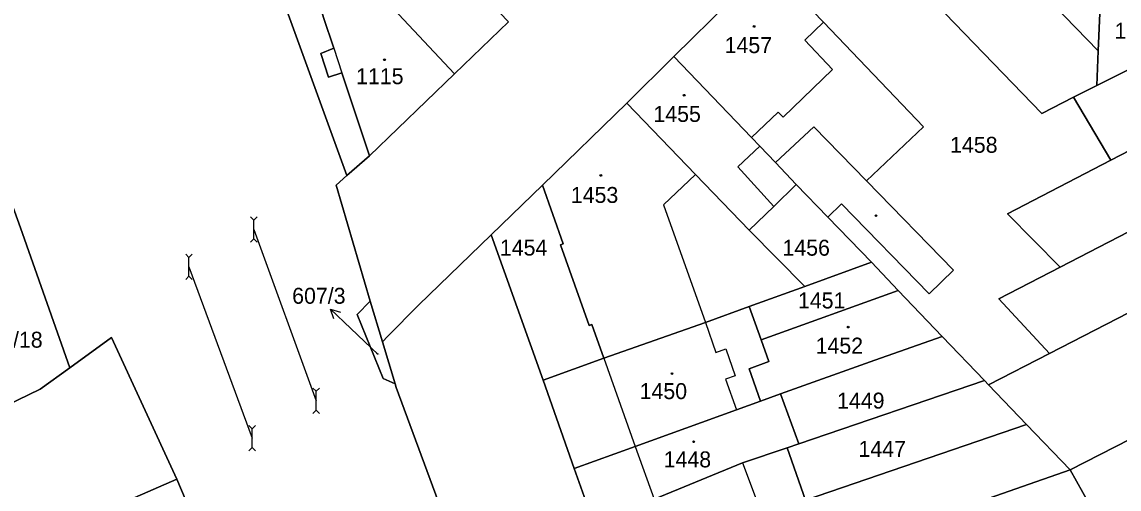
# Model space of a CAD drawing. Extents: x -596233 to -595156, y -1161235 to -1159375.
# Drawn here: x -596094 to -595977.1, y -1160689.1 to -1160639.3 of the extents above; entities that cross this region are included whole.
import ezdxf

# ---------------------------------------------------------------- set-up
doc = ezdxf.new("R2010")
doc.units = 0
for name, color, linetype in [('KN_CAR_KR', 7, 'Continuous'), ('KN_KULTURY', 7, 'Continuous'), ('KN_PARC_CIS_POM', 7, 'Continuous'), ('KN_PARC_CIS_POZ', 7, 'Continuous'), ('KN_PARC_CIS_STAV', 7, 'Continuous'), ('KN_PARC_PLOCHA', 7, 'Continuous'), ('PARC_C_SIPKA', 7, 'Continuous'), ('parcely_l', 7, 'Continuous')]:
    doc.layers.add(name, color=color, linetype=linetype)

msp = doc.modelspace()

# ---------------------------------------------------------------- linework, layer by layer
at = {"layer": 'KN_CAR_KR'}
for points in [[(-596010.59, -1160641.25), (-596008.63, -1160639.34)], [(-596007.65, -1160644.39), (-596010.59, -1160641.25)], [(-596060.8, -1160642.12), (-596059.93, -1160644.74)], [(-596012.92, -1160649.46), (-596007.65, -1160644.39)], [(-596016.3, -1160651.62), (-596013.43, -1160648.92)], [(-596013.43, -1160648.92), (-596012.92, -1160649.46)], [(-596013.72, -1160654.31), (-596009.66, -1160650.5)], [(-596009.66, -1160650.5), (-596004.03, -1160656.26)], [(-596015.41, -1160652.55), (-596017.75, -1160654.77)], [(-596017.75, -1160654.77), (-596013.92, -1160658.98)], [(-596022.25, -1160655.56), (-596025.67, -1160658.79)], [(-596025.67, -1160658.79), (-596021.2, -1160671.35)], [(-596069.3, -1160661.43), (-596062.67, -1160679.67)], [(-596076.22, -1160665.4), (-596069.48, -1160683.65)], [(-596021.2, -1160671.35), (-596020.07, -1160674.53)], [(-596020.07, -1160674.53), (-596019.01, -1160674.15)], [(-596019.01, -1160674.15), (-596018.02, -1160677.02)], [(-596032.03, -1160675.12), (-596028.68, -1160684.54)], [(-596018.02, -1160677.02), (-596019.06, -1160677.39)], [(-596019.06, -1160677.39), (-596017.9, -1160680.64)], [(-596028.68, -1160684.54), (-596026.67, -1160690.15)], [(-596017.23, -1160686.29), (-596015.14, -1160691.87)]]:
    msp.add_lwpolyline(points, dxfattribs=at)
at = {"layer": 'KN_KULTURY'}
for p, q in [((-596069.3, -1160662.43), (-596069.3, -1160660.43)), ((-596076.22, -1160666.4), (-596076.22, -1160664.4)), ((-596062.67, -1160680.67), (-596062.67, -1160678.67)), ((-596069.48, -1160684.65), (-596069.48, -1160682.65))]:
    msp.add_line(p, q, dxfattribs=at)
for points in [[(-596069.654, -1160660.077), (-596069.3, -1160660.43), (-596068.946, -1160660.077)], [(-596069.654, -1160662.784), (-596069.3, -1160662.43), (-596068.946, -1160662.784)], [(-596076.574, -1160664.047), (-596076.22, -1160664.4), (-596075.866, -1160664.047)], [(-596076.574, -1160666.754), (-596076.22, -1160666.4), (-596075.866, -1160666.754)], [(-596063.024, -1160678.317), (-596062.67, -1160678.67), (-596062.316, -1160678.317)], [(-596063.024, -1160681.024), (-596062.67, -1160680.67), (-596062.316, -1160681.024)], [(-596069.834, -1160682.297), (-596069.48, -1160682.65), (-596069.126, -1160682.297)], [(-596069.834, -1160685.004), (-596069.48, -1160684.65), (-596069.126, -1160685.004)]]:
    msp.add_lwpolyline(points, dxfattribs=at)
for centre, radius in [((-596016.01, -1160639.8), 0.09), ((-596016.01, -1160639.8), 0.0398), ((-596055.39, -1160643.35), 0.09), ((-596055.39, -1160643.35), 0.0398), ((-596023.46, -1160647.13), 0.09), ((-596023.46, -1160647.13), 0.0398), ((-596032.34, -1160655.67), 0.09), ((-596032.34, -1160655.67), 0.0398), ((-596003.02, -1160659.96), 0.09), ((-596003.02, -1160659.96), 0.0398), ((-596005.98, -1160671.83), 0.09), ((-596005.98, -1160671.83), 0.0398), ((-596024.76, -1160676.78), 0.09), ((-596024.76, -1160676.78), 0.0398), ((-596022.45, -1160684.04), 0.09), ((-596022.45, -1160684.04), 0.0398)]:
    msp.add_circle(centre, radius, dxfattribs=at)
at = {"layer": 'KN_PARC_PLOCHA'}
for points in [[(-596068.84, -1160708.45), (-596077.52, -1160688.01), (-596084.48, -1160672.93), (-596088.92, -1160676.15), (-596094.17, -1160661.24), (-596119.06, -1160592.18), (-596134.16, -1160550.27), (-596146.81, -1160515.14), (-596150.58, -1160505.41), (-596146.19, -1160501.06), (-596155.81, -1160476.83), (-596161.9, -1160462.63)], [(-596122.76, -1160463.19), (-596116.65, -1160494.33), (-596106.81, -1160522.65), (-596103.73, -1160531.5), (-596101.48, -1160537.98), (-596097.37, -1160549.81), (-596093.57, -1160560.76), (-596090.35, -1160570.03), (-596087.14, -1160579.26), (-596086.4, -1160581.38), (-596083.3, -1160589.91), (-596079.4, -1160600.66), (-596073.02, -1160618.24), (-596059.42, -1160655.68), (-596060.53, -1160656.72), (-596056.91, -1160669.07), (-596058.31, -1160670.5), (-596055.53, -1160677.3), (-596054.27, -1160677.88), (-596054.16, -1160678.25), (-596024.66, -1160758.02)], [(-596018.63, -1160637.19), (-596024.55, -1160643.01), (-596029.58, -1160647.96), (-596038.57, -1160656.7), (-596044.02, -1160662), (-596051.75, -1160669.5), (-596055.04, -1160672.8), (-596055.62, -1160673.38), (-596056.91, -1160669.07), (-596060.53, -1160656.72), (-596059.42, -1160655.68), (-596056.98, -1160653.57), (-596047.94, -1160644.86), (-596042.16, -1160639.3)], [(-596094.17, -1160661.24), (-596088.92, -1160676.15), (-596092.09, -1160678.44), (-596098.03, -1160681.33)], [(-596024.66, -1160758.02), (-596054.16, -1160678.25), (-596054.27, -1160677.88), (-596055.62, -1160673.38), (-596055.04, -1160672.8), (-596051.75, -1160669.5), (-596044.02, -1160662), (-596038.48, -1160677.48), (-596035.19, -1160686.89), (-596033.24, -1160692.36)]]:
    msp.add_lwpolyline(points, dxfattribs=at)
for points in [[(-596060.19, -1160632.15), (-596063.1, -1160634.75), (-596061.9, -1160638.83), (-596060.8, -1160642.12), (-596062.18, -1160642.67), (-596061.36, -1160645.21), (-596059.93, -1160644.74), (-596056.98, -1160653.57), (-596059.42, -1160655.68), (-596073.02, -1160618.24)], [(-595983.96, -1160625.08), (-595978.83, -1160630.42), (-595979.17, -1160638.39), (-595979.34, -1160642.38), (-595991.24, -1160630.1), (-595984.88, -1160624.12)], [(-596042.16, -1160639.3), (-596047.94, -1160644.86), (-596054.43, -1160637.94), (-596055.86, -1160636.5), (-596060.19, -1160632.15), (-596056.27, -1160628.27), (-596054.45, -1160626.51)], [(-595997.75, -1160636.23), (-595985.34, -1160649.09), (-595981.97, -1160647.35), (-595977.99, -1160654.06), (-595989, -1160659.76), (-595983.41, -1160665.45), (-595989.94, -1160668.83), (-595984.53, -1160674.64), (-595991.02, -1160677.98), (-595991.47, -1160677.51), (-595995.97, -1160672.82), (-596000.65, -1160667.94), (-596003.5, -1160664.9), (-596008.15, -1160660.12), (-596006.69, -1160658.7), (-595997.36, -1160668.27), (-595994.76, -1160665.76), (-596004.03, -1160656.26), (-595997.96, -1160650.49), (-596008.63, -1160639.34), (-596014.35, -1160633.37), (-596007.01, -1160626.63), (-595999.87, -1160634.03)], [(-595979.34, -1160642.38), (-595979.5, -1160646.08), (-595981.97, -1160647.35), (-595985.34, -1160649.09), (-595997.75, -1160636.23), (-595991.24, -1160630.1)], [(-596047.94, -1160644.86), (-596056.98, -1160653.57), (-596059.93, -1160644.74), (-596061.36, -1160645.21), (-596062.18, -1160642.67), (-596060.8, -1160642.12), (-596061.9, -1160638.83), (-596063.1, -1160634.75), (-596060.19, -1160632.15), (-596055.86, -1160636.5), (-596054.43, -1160637.94)], [(-596014.35, -1160633.37), (-596008.63, -1160639.34), (-595997.96, -1160650.49), (-596004.03, -1160656.26), (-595994.76, -1160665.76), (-595997.36, -1160668.27), (-596006.69, -1160658.7), (-596008.15, -1160660.12), (-596011.51, -1160656.62), (-596013.72, -1160654.31), (-596015.41, -1160652.55), (-596016.3, -1160651.62), (-596024.55, -1160643.01), (-596018.63, -1160637.19), (-596018.54, -1160637.29), (-596014.52, -1160633.19)], [(-595967.52, -1160640.05), (-595968.46, -1160640.54), (-595979.5, -1160646.08), (-595979.34, -1160642.38), (-595979.17, -1160638.39), (-595970.62, -1160633.91)], [(-595964.6, -1160647.13), (-595965.78, -1160647.74), (-595977.99, -1160654.06), (-595981.97, -1160647.35), (-595979.5, -1160646.08), (-595968.46, -1160640.54)], [(-596011.51, -1160656.62), (-596013.92, -1160658.98), (-596016.52, -1160661.51), (-596022.25, -1160655.56), (-596029.58, -1160647.96), (-596024.55, -1160643.01), (-596016.3, -1160651.62), (-596015.41, -1160652.55), (-596013.72, -1160654.31)], [(-595962.67, -1160654.73), (-595983.41, -1160665.45), (-595989, -1160659.76), (-595977.99, -1160654.06), (-595965.78, -1160647.74)], [(-596016.52, -1160661.51), (-596010.62, -1160667.49), (-596016.54, -1160669.64), (-596021.2, -1160671.35), (-596032.03, -1160675.12), (-596033.3, -1160671.54), (-596033.58, -1160671.64), (-596036.63, -1160663.05), (-596036.35, -1160662.95), (-596038.57, -1160656.7), (-596029.58, -1160647.96), (-596022.25, -1160655.56)], [(-595959.13, -1160661.59), (-595984.53, -1160674.64), (-595989.94, -1160668.83), (-595983.41, -1160665.45), (-595962.67, -1160654.73)], [(-596032.03, -1160675.12), (-596038.48, -1160677.48), (-596044.02, -1160662), (-596038.57, -1160656.7), (-596036.35, -1160662.95), (-596036.63, -1160663.05), (-596033.58, -1160671.64), (-596033.3, -1160671.54)], [(-596008.15, -1160660.12), (-596003.5, -1160664.9), (-596010.62, -1160667.49), (-596016.52, -1160661.51), (-596013.92, -1160658.98), (-596011.51, -1160656.62)], [(-595953.49, -1160672.31), (-595982.34, -1160687.03), (-595986.98, -1160682.2), (-595991.02, -1160677.98), (-595984.53, -1160674.64), (-595959.13, -1160661.59)], [(-596000.65, -1160667.94), (-596015.27, -1160673.19), (-596016.54, -1160669.64), (-596010.62, -1160667.49), (-596003.5, -1160664.9)], [(-595995.97, -1160672.82), (-596003.15, -1160675.34), (-596013.18, -1160678.94), (-596015.31, -1160679.7), (-596016.54, -1160676.26), (-596014.44, -1160675.5), (-596015.27, -1160673.19), (-596000.65, -1160667.94)], [(-596055.62, -1160673.38), (-596054.27, -1160677.88), (-596055.53, -1160677.3), (-596058.31, -1160670.5), (-596056.91, -1160669.07)], [(-596015.27, -1160673.19), (-596014.44, -1160675.5), (-596016.54, -1160676.26), (-596015.31, -1160679.7), (-596017.9, -1160680.64), (-596028.68, -1160684.54), (-596035.19, -1160686.89), (-596038.48, -1160677.48), (-596032.03, -1160675.12), (-596021.2, -1160671.35), (-596016.54, -1160669.64)], [(-595948.11, -1160683), (-595976.52, -1160697.42), (-595978.29, -1160694.27), (-595982.34, -1160687.03), (-595953.49, -1160672.31)], [(-596077.52, -1160688.01), (-596082.55, -1160690.24), (-596086.66, -1160692.24), (-596087.37, -1160692.59), (-596087.28, -1160692.71), (-596108, -1160702.81), (-596124.3, -1160710.76), (-596136.48, -1160716.79), (-596143.84, -1160720.3), (-596147.4, -1160722.02), (-596148.31, -1160722.45), (-596184.9, -1160740.16), (-596227.22, -1160760.93), (-596228.2196, -1160761.4172), (-596228.2196, -1160744.6697), (-596222.56, -1160741.92), (-596222, -1160741.65), (-596219.14, -1160740.26), (-596147.46, -1160705.38), (-596135.5, -1160699.56), (-596098.03, -1160681.33), (-596092.09, -1160678.44), (-596088.92, -1160676.15), (-596084.48, -1160672.93)], [(-595991.47, -1160677.51), (-596011.25, -1160684.25), (-596013.18, -1160678.94), (-596003.15, -1160675.34), (-595995.97, -1160672.82)], [(-595991.02, -1160677.98), (-595986.98, -1160682.2), (-596010.52, -1160690.28), (-596012.5, -1160684.68), (-596011.25, -1160684.25), (-595991.47, -1160677.51)], [(-596011.25, -1160684.25), (-596012.5, -1160684.68), (-596017.23, -1160686.29), (-596026.67, -1160690.15), (-596033.24, -1160692.36), (-596035.19, -1160686.89), (-596028.68, -1160684.54), (-596017.9, -1160680.64), (-596015.31, -1160679.7), (-596013.18, -1160678.94)], [(-595982.34, -1160687.03), (-596008.45, -1160696.16), (-596010.52, -1160690.28), (-595986.98, -1160682.2)], [(-596010.52, -1160690.28), (-596015.14, -1160691.87), (-596024.66, -1160695.75), (-596031.22, -1160698.07), (-596033.24, -1160692.36), (-596026.67, -1160690.15), (-596017.23, -1160686.29), (-596012.5, -1160684.68)], [(-595978.29, -1160694.27), (-596006.28, -1160704.13), (-596008.94, -1160696.34), (-596008.45, -1160696.16), (-595982.34, -1160687.03)], [(-596073.58, -1160710.49), (-596073.86, -1160710.61), (-596082.55, -1160690.24), (-596077.52, -1160688.01), (-596068.84, -1160708.45)]]:
    msp.add_lwpolyline(points, close=True, dxfattribs=at)
at = {"layer": 'PARC_C_SIPKA'}
for points in [[(-596060.777, -1160670.9596), (-596061.1603, -1160669.9094), (-596060.0901, -1160670.2329)], [(-596056.06, -1160674.73), (-596058.98, -1160671.97), (-596061.1603, -1160669.9094)]]:
    msp.add_lwpolyline(points, dxfattribs=at)
at = {"layer": 'parcely_l'}
for points in [[(-596134.16, -1160550.27), (-596119.06, -1160592.18), (-596094.17, -1160661.24), (-596088.92, -1160676.15)], [(-596073.02, -1160618.24), (-596059.42, -1160655.68)], [(-595979.34, -1160642.38), (-595991.24, -1160630.1)], [(-596056.98, -1160653.57), (-596059.93, -1160644.74), (-596061.36, -1160645.21), (-596062.18, -1160642.67), (-596060.8, -1160642.12), (-596061.9, -1160638.83), (-596063.1, -1160634.75), (-596060.19, -1160632.15)], [(-596060.19, -1160632.15), (-596055.86, -1160636.5), (-596054.43, -1160637.94), (-596047.94, -1160644.86)], [(-596014.35, -1160633.37), (-596014.52, -1160633.19), (-596018.54, -1160637.29), (-596018.63, -1160637.19), (-596024.55, -1160643.01)], [(-596014.35, -1160633.37), (-596008.63, -1160639.34), (-595997.96, -1160650.49), (-596004.03, -1160656.26), (-595994.76, -1160665.76), (-595997.36, -1160668.27), (-596006.69, -1160658.7), (-596008.15, -1160660.12)], [(-595981.97, -1160647.35), (-595985.34, -1160649.09), (-595997.75, -1160636.23)], [(-595979.17, -1160638.39), (-595979.34, -1160642.38)], [(-596047.94, -1160644.86), (-596042.16, -1160639.3)], [(-595979.5, -1160646.08), (-595968.46, -1160640.54)], [(-596024.55, -1160643.01), (-596029.58, -1160647.96)], [(-596024.55, -1160643.01), (-596016.3, -1160651.62), (-596015.41, -1160652.55), (-596013.72, -1160654.31), (-596011.51, -1160656.62)], [(-595979.34, -1160642.38), (-595979.5, -1160646.08)], [(-596047.94, -1160644.86), (-596056.98, -1160653.57)], [(-595981.97, -1160647.35), (-595979.5, -1160646.08)], [(-595977.99, -1160654.06), (-595981.97, -1160647.35)], [(-595977.99, -1160654.06), (-595965.78, -1160647.74)], [(-596038.57, -1160656.7), (-596029.58, -1160647.96)], [(-596029.58, -1160647.96), (-596022.25, -1160655.56), (-596016.52, -1160661.51)], [(-596059.42, -1160655.68), (-596056.98, -1160653.57)], [(-595983.41, -1160665.45), (-595989, -1160659.76), (-595977.99, -1160654.06)], [(-595962.67, -1160654.73), (-595983.41, -1160665.45)], [(-596056.91, -1160669.07), (-596060.53, -1160656.72), (-596059.42, -1160655.68)], [(-596044.02, -1160662), (-596038.57, -1160656.7)], [(-596032.03, -1160675.12), (-596033.3, -1160671.54), (-596033.58, -1160671.64), (-596036.63, -1160663.05), (-596036.35, -1160662.95), (-596038.57, -1160656.7)], [(-596016.52, -1160661.51), (-596013.92, -1160658.98), (-596011.51, -1160656.62)], [(-596011.51, -1160656.62), (-596008.15, -1160660.12)], [(-596008.15, -1160660.12), (-596003.5, -1160664.9)], [(-596010.62, -1160667.49), (-596016.52, -1160661.51)], [(-595984.53, -1160674.64), (-595959.13, -1160661.59)], [(-596055.62, -1160673.38), (-596055.04, -1160672.8), (-596051.75, -1160669.5), (-596044.02, -1160662)], [(-596038.48, -1160677.48), (-596044.02, -1160662)], [(-596003.5, -1160664.9), (-596010.62, -1160667.49)], [(-596003.5, -1160664.9), (-596000.65, -1160667.94)], [(-595983.41, -1160665.45), (-595989.94, -1160668.83), (-595984.53, -1160674.64)], [(-596010.62, -1160667.49), (-596016.54, -1160669.64)], [(-596015.27, -1160673.19), (-596000.65, -1160667.94)], [(-596000.65, -1160667.94), (-595995.97, -1160672.82)], [(-596054.27, -1160677.88), (-596055.53, -1160677.3), (-596058.31, -1160670.5), (-596056.91, -1160669.07)], [(-596056.91, -1160669.07), (-596055.62, -1160673.38)], [(-596016.54, -1160669.64), (-596021.2, -1160671.35), (-596032.03, -1160675.12)], [(-596016.54, -1160669.64), (-596015.27, -1160673.19)], [(-595953.49, -1160672.31), (-595982.34, -1160687.03)], [(-596088.92, -1160676.15), (-596084.48, -1160672.93), (-596077.52, -1160688.01)], [(-596055.62, -1160673.38), (-596054.27, -1160677.88)], [(-596015.31, -1160679.7), (-596016.54, -1160676.26), (-596014.44, -1160675.5), (-596015.27, -1160673.19)], [(-595995.97, -1160672.82), (-596003.15, -1160675.34), (-596013.18, -1160678.94)], [(-595995.97, -1160672.82), (-595991.47, -1160677.51)], [(-595991.02, -1160677.98), (-595984.53, -1160674.64)], [(-596038.48, -1160677.48), (-596032.03, -1160675.12)], [(-596088.92, -1160676.15), (-596092.09, -1160678.44), (-596098.03, -1160681.33)], [(-596007.43, -1160804.66), (-596024.66, -1160758.02), (-596054.16, -1160678.25), (-596054.27, -1160677.88)], [(-596035.19, -1160686.89), (-596038.48, -1160677.48)], [(-595991.47, -1160677.51), (-596011.25, -1160684.25)], [(-595991.47, -1160677.51), (-595991.02, -1160677.98)], [(-595991.02, -1160677.98), (-595986.98, -1160682.2)], [(-596013.18, -1160678.94), (-596015.31, -1160679.7)], [(-596011.25, -1160684.25), (-596013.18, -1160678.94)], [(-596015.31, -1160679.7), (-596017.9, -1160680.64), (-596028.68, -1160684.54), (-596035.19, -1160686.89)], [(-596010.52, -1160690.28), (-595986.98, -1160682.2)], [(-595986.98, -1160682.2), (-595982.34, -1160687.03)], [(-596012.5, -1160684.68), (-596017.23, -1160686.29), (-596026.67, -1160690.15), (-596033.24, -1160692.36)], [(-596012.5, -1160684.68), (-596011.25, -1160684.25)], [(-596010.52, -1160690.28), (-596012.5, -1160684.68)], [(-596035.19, -1160686.89), (-596033.24, -1160692.36)], [(-596008.45, -1160696.16), (-595982.34, -1160687.03)], [(-595982.34, -1160687.03), (-595978.29, -1160694.27)], [(-596077.52, -1160688.01), (-596082.55, -1160690.24)], [(-596073.58, -1160710.49), (-596068.84, -1160708.45), (-596077.52, -1160688.01)]]:
    msp.add_lwpolyline(points, dxfattribs=at)

# ---------------------------------------------------------------- texts
at = {"layer": 'KN_PARC_CIS_POM'}
msp.add_text('607/3', height=0.1, dxfattribs=at).set_placement((-596056.2933, -1160674.73))
at = {"layer": 'KN_PARC_CIS_POZ'}
for s, p in [('1387', (-595977.6066, -1160641.11)), ('1458', (-595995.1266, -1160653.26)), ('1454', (-596043.0966, -1160664.21)), ('1456', (-596012.9866, -1160664.22)), ('607/3', (-596065.2266, -1160669.34)), ('1451', (-596011.3366, -1160669.84)), ('1449', (-596007.1666, -1160680.51)), ('1447', (-596004.8866, -1160685.65))]:
    msp.add_text(s, height=1.7, dxfattribs=at).set_placement(p)
at = {"layer": 'KN_PARC_CIS_STAV'}
for s, p in [('1457', (-596019.1466, -1160642.64)), ('1115', (-596058.4166, -1160645.95)), ('1455', (-596026.7366, -1160649.97)), ('1453', (-596035.5366, -1160658.6)), ('1113/18', (-596100.0316, -1160674.02)), ('1452', (-596009.4566, -1160674.65)), ('1450', (-596028.2066, -1160679.5)), ('1448', (-596025.6466, -1160686.77))]:
    msp.add_text(s, height=1.7, dxfattribs=at).set_placement(p)

doc.saveas('drawing.dxf')
